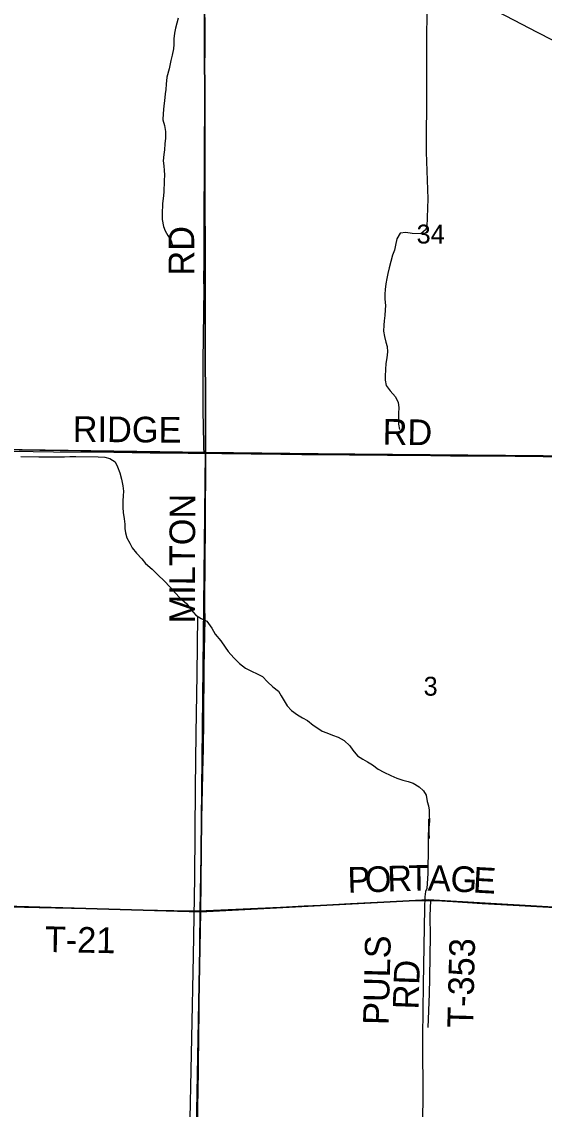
# Model space of a CAD drawing. Extents: x 1443599 to 1910620, y 1028088 to 1361369.
# Drawn here: x 1602416 to 1608527, y 1212815 to 1225536 of the extents above; entities that cross this region are included whole.
import ezdxf

# ---------------------------------------------------------------- set-up
doc = ezdxf.new("R2010")
doc.units = 0
for name, color, linetype in [('GM_X_County_Road', 7, 'Continuous'), ('GM_X_County_Road_Text', 7, 'Continuous'), ('GM_X_Minor_River', 7, 'Continuous'), ('GM_X_Section', 7, 'Continuous'), ('GM_X_Section_Text', 7, 'Continuous'), ('GM_X_Township', 7, 'Continuous'), ('GM_X_Township_Road', 7, 'Continuous'), ('GM_X_Township_Road_Text', 7, 'Continuous')]:
    doc.layers.add(name, color=color, linetype=linetype)

msp = doc.modelspace()

# ---------------------------------------------------------------- linework, layer by layer
at = {"layer": 'GM_X_County_Road'}
for points in [[(1599227, 1220563), (1599737, 1220550), (1600164, 1220541), (1600525, 1220535), (1600869, 1220532), (1601132, 1220527), (1601738, 1220518), (1601935, 1220515), (1602313, 1220512), (1602788, 1220506), (1603493, 1220500), (1603920, 1220495), (1604363, 1220490), (1604478, 1220489), (1604557, 1220489)], [(1604557, 1220489), (1604756, 1220485), (1605101, 1220480), (1605445, 1220477), (1605691, 1220476), (1605970, 1220474), (1606249, 1220471), (1606413, 1220471), (1606692, 1220467), (1606971, 1220465), (1607430, 1220460), (1607922, 1220460), (1608349, 1220458), (1608726, 1220450), (1608955, 1220448), (1609300, 1220445), (1609661, 1220443), (1609792, 1220442), (1609843, 1220442)]]:
    msp.add_lwpolyline(points, dxfattribs=at)
at = {"layer": 'GM_X_Minor_River'}
for points in [[(1607226, 1230673), (1607208, 1229599), (1607194, 1229032), (1607179, 1228457), (1607169, 1227888), (1607157, 1227167), (1607156, 1226460), (1607158, 1225846), (1607150, 1225377), (1607150, 1224762), (1607145, 1224011), (1607164, 1223463), (1607153, 1223139), (1607140, 1223101)], [(1604245, 1225578), (1604230, 1225520), (1604215, 1225460), (1604204, 1225404), (1604195, 1225336), (1604194, 1225272), (1604191, 1225220), (1604174, 1225146), (1604159, 1225082), (1604139, 1224986), (1604114, 1224888), (1604104, 1224806), (1604103, 1224744), (1604092, 1224692), (1604087, 1224612), (1604078, 1224552), (1604069, 1224464), (1604067, 1224390), (1604084, 1224322), (1604097, 1224251), (1604096, 1224175), (1604089, 1224109), (1604086, 1224039), (1604077, 1223985), (1604071, 1223909), (1604078, 1223851), (1604082, 1223795), (1604085, 1223744), (1604082, 1223676), (1604079, 1223542), (1604070, 1223470), (1604061, 1223410), (1604059, 1223286), (1604060, 1223222), (1604075, 1223141), (1604092, 1223089), (1604123, 1223034), (1604162, 1222973), (1604183, 1222905)], [(1607140, 1223101), (1607083, 1223057), (1606983, 1223058), (1606907, 1223071), (1606843, 1223062), (1606804, 1222995), (1606789, 1222923), (1606774, 1222865), (1606751, 1222806), (1606731, 1222732), (1606714, 1222658), (1606699, 1222590), (1606686, 1222534), (1606675, 1222472), (1606666, 1222404), (1606661, 1222350), (1606664, 1222290), (1606669, 1222218), (1606668, 1222166), (1606663, 1222100), (1606656, 1222038), (1606649, 1221986), (1606646, 1221918), (1606657, 1221853), (1606676, 1221789), (1606689, 1221739), (1606692, 1221674), (1606687, 1221606), (1606675, 1221538), (1606670, 1221470), (1606665, 1221392), (1606666, 1221342), (1606677, 1221282), (1606726, 1221219), (1606789, 1221147), (1606820, 1221081), (1606825, 1221023), (1606822, 1220954), (1606821, 1220900), (1606822, 1220830), (1606835, 1220768)], [(1602404, 1220449), (1602616, 1220445), (1602668, 1220446), (1602734, 1220445), (1602784, 1220446), (1602838, 1220447), (1602917, 1220448), (1602979, 1220449), (1603047, 1220451), (1603309, 1220447), (1603387, 1220441), (1603445, 1220428), (1603508, 1220387), (1603537, 1220328), (1603562, 1220258), (1603581, 1220187), (1603600, 1220109), (1603607, 1220045), (1603604, 1219989), (1603599, 1219932), (1603598, 1219856), (1603601, 1219794), (1603615, 1219722), (1603622, 1219661), (1603621, 1219609), (1603629, 1219559), (1603644, 1219501), (1603679, 1219438), (1603706, 1219381), (1603757, 1219320), (1603820, 1219253), (1603865, 1219198), (1603942, 1219131), (1604011, 1219063), (1604080, 1218998), (1604153, 1218924), (1604216, 1218853), (1604263, 1218802), (1604346, 1218726), (1604399, 1218659), (1604454, 1218596), (1604513, 1218557), (1604581, 1218524), (1604641, 1218442), (1604680, 1218372), (1604743, 1218294), (1604796, 1218221), (1604829, 1218168), (1604896, 1218095), (1604963, 1218030), (1605032, 1217974), (1605110, 1217937)], [(1604472, 1218584), (1604462, 1217902), (1604451, 1217211), (1604446, 1216575), (1604437, 1215525), (1604421, 1214609), (1604403, 1213649), (1604373, 1212326)], [(1605110, 1217937), (1605163, 1217912), (1605231, 1217877), (1605292, 1217813), (1605353, 1217756), (1605420, 1217705), (1605451, 1217652), (1605484, 1217591), (1605521, 1217535), (1605571, 1217480), (1605640, 1217428), (1605701, 1217393), (1605757, 1217362), (1605824, 1217307), (1605880, 1217273), (1605931, 1217236), (1605983, 1217218), (1606050, 1217190), (1606116, 1217167), (1606188, 1217130), (1606253, 1217068), (1606288, 1217016), (1606343, 1216948), (1606404, 1216909), (1606460, 1216878), (1606517, 1216843), (1606586, 1216794), (1606652, 1216758), (1606731, 1216719), (1606801, 1216690), (1606873, 1216666), (1606935, 1216651), (1606992, 1216630), (1607064, 1216585), (1607115, 1216540), (1607144, 1216489), (1607159, 1216415), (1607174, 1216364), (1607181, 1216314), (1607182, 1216262), (1607183, 1216186), (1607176, 1216110), (1607179, 1216053), (1607180, 1215981)], [(1607174, 1216212), (1607170, 1215895), (1607167, 1215571), (1607152, 1215398), (1607137, 1215361), (1607132, 1215299), (1607128, 1215168), (1607109, 1214275), (1607103, 1213665), (1607108, 1212898), (1607100, 1212631)]]:
    msp.add_lwpolyline(points, dxfattribs=at)
at = {"layer": 'GM_X_Section'}
for points in [[(1599253, 1225866), (1604554, 1225804), (1604565, 1220498), (1599206, 1220575)], [(1604554, 1225804), (1609861, 1225755), (1609830, 1220437), (1604565, 1220498)], [(1604565, 1220498), (1604507, 1215126), (1599134, 1215280), (1599206, 1220575)], [(1604565, 1220498), (1609830, 1220437), (1609876, 1220437), (1609835, 1215109), (1607170, 1215264), (1604507, 1215126)], [(1599134, 1215280), (1604507, 1215126), (1604409, 1209830), (1599141, 1209958)], [(1604507, 1215126), (1607170, 1215264), (1609835, 1215109), (1609736, 1209793), (1604409, 1209830)]]:
    msp.add_lwpolyline(points, close=True, dxfattribs=at)
at = {"layer": 'GM_X_Township'}
for points in [[(1618937, 1220370), (1615160, 1220388), (1615129, 1218989), (1612507, 1219021), (1609878, 1219062), (1609890, 1220444), (1609840, 1220447), (1604547, 1220492), (1601902, 1220535), (1599194, 1220561), (1593741, 1220584), (1592199, 1220593), (1588367, 1220614), (1588384, 1221551), (1588462, 1225902), (1593947, 1225871), (1595283, 1225862), (1595354, 1231166), (1599300, 1231150), (1599314, 1233748), (1604643, 1233717), (1604666, 1234695)], [(1588234, 1188703), (1588256, 1194003), (1588277, 1199332), (1588320, 1204610), (1588325, 1204799), (1588322, 1209947), (1588322, 1210028), (1588344, 1215354), (1588367, 1220614), (1592199, 1220593), (1593741, 1220584), (1599194, 1220561), (1601902, 1220535), (1604547, 1220492), (1609840, 1220447), (1609890, 1220444), (1609878, 1219062), (1612507, 1219021), (1615129, 1218989), (1615160, 1220388), (1618937, 1220370)]]:
    msp.add_lwpolyline(points, dxfattribs=at)
at = {"layer": 'GM_X_Township_Road'}
for points in [[(1609868, 1224512), (1609844, 1224531), (1609689, 1224651), (1609467, 1224820), (1609285, 1224960), (1609231, 1224997), (1609176, 1225032), (1609105, 1225073), (1609018, 1225119), (1608828, 1225216), (1608624, 1225322), (1608448, 1225409), (1608172, 1225554), (1607969, 1225660), (1607837, 1225727), (1607823, 1225736), (1607812, 1225743), (1607804, 1225751), (1607794, 1225769)], [(1604557, 1220489), (1604551, 1220504), (1604549, 1220511), (1604548, 1220517), (1604547, 1220524), (1604544, 1220633), (1604540, 1220762), (1604538, 1221024), (1604538, 1221188), (1604539, 1221369), (1604537, 1221484), (1604538, 1221566), (1604546, 1222140), (1604548, 1222419), (1604547, 1222517), (1604548, 1222731), (1604550, 1223075), (1604550, 1223239), (1604550, 1223371), (1604553, 1223732), (1604554, 1224043), (1604554, 1224142), (1604557, 1224486), (1604557, 1224716), (1604559, 1224946), (1604561, 1225274), (1604561, 1225422), (1604561, 1225586)], [(1604503, 1215138), (1604509, 1215566), (1604522, 1216222), (1604533, 1216731), (1604533, 1216764), (1604541, 1217026), (1604545, 1217371), (1604551, 1217978), (1604556, 1218372), (1604560, 1218536), (1604559, 1218701), (1604558, 1218816), (1604560, 1219160), (1604564, 1219702), (1604565, 1219915), (1604568, 1220178), (1604568, 1220408), (1604567, 1220457), (1604566, 1220464), (1604565, 1220469), (1604564, 1220475), (1604557, 1220489)], [(1599157, 1215269), (1599322, 1215266), (1600503, 1215228), (1601258, 1215205), (1601569, 1215197), (1601865, 1215190), (1602275, 1215183), (1602620, 1215175), (1602997, 1215167), (1603342, 1215158), (1603621, 1215152), (1604195, 1215140), (1604490, 1215138), (1604503, 1215138)], [(1604503, 1215138), (1604572, 1215140), (1605179, 1215167), (1605441, 1215180), (1605720, 1215194), (1605916, 1215204), (1606260, 1215222), (1606883, 1215254), (1607031, 1215258), (1607179, 1215258), (1607200, 1215258)], [(1607170, 1213770), (1607185, 1214165), (1607189, 1214347), (1607192, 1214610), (1607195, 1214841), (1607194, 1215072), (1607197, 1215170), (1607200, 1215253), (1607200, 1215258)], [(1607200, 1215258), (1607261, 1215256), (1607458, 1215245), (1607802, 1215222), (1608162, 1215202), (1608441, 1215186), (1608720, 1215171), (1608851, 1215164), (1608982, 1215158), (1609408, 1215141), (1609818, 1215124), (1609835, 1215124)], [(1604418, 1209820), (1604420, 1209903), (1604426, 1210297), (1604429, 1210478), (1604434, 1210707), (1604442, 1210986), (1604453, 1211462), (1604455, 1211708), (1604462, 1212102), (1604466, 1212332), (1604470, 1212545), (1604479, 1213071), (1604482, 1213235), (1604483, 1213366), (1604486, 1213629), (1604498, 1214745), (1604503, 1215138)]]:
    msp.add_lwpolyline(points, dxfattribs=at)

# ---------------------------------------------------------------- texts
at = {"layer": 'GM_X_County_Road_Text'}
for s, rotation, p in [('RIDGE', 359.5671, (1603012, 1220622)), ('RD', 359.0189, (1606635, 1220591))]:
    msp.add_text(s, height=300, rotation=rotation, dxfattribs=at).set_placement(p)
at = {"layer": 'GM_X_Section_Text'}
for s, p in [('34', (1607034, 1222942)), ('3', (1607116, 1217653))]:
    msp.add_text(s, height=221, rotation=0, dxfattribs=at).set_placement(p)
at = {"layer": 'GM_X_Township_Road_Text'}
for s, rotation, p in [('RD', 90, (1604433, 1222567)), ('MILTON', 89.8237, (1604441, 1218498)), ('P', 1.8153, (1606230, 1215346)), ('O', 1.8107, (1606433, 1215352)), ('R', 1.8073, (1606696, 1215361)), ('T', 0.8143, (1606941, 1215369)), ('A', 358.4334, (1607162, 1215372)), ('G', 356.9277, (1607424, 1215365)), ('E', 356.8786, (1607688, 1215351)), ('T-21', 358.9383, (1602684, 1214655)), ('PULS', 88.6089, (1606707, 1213798)), ('T-353', 88.5961, (1607693, 1213765)), ('RD', 88.024, (1607055, 1213979))]:
    msp.add_text(s, height=300, rotation=rotation, dxfattribs=at).set_placement(p)

doc.saveas('drawing.dxf')
